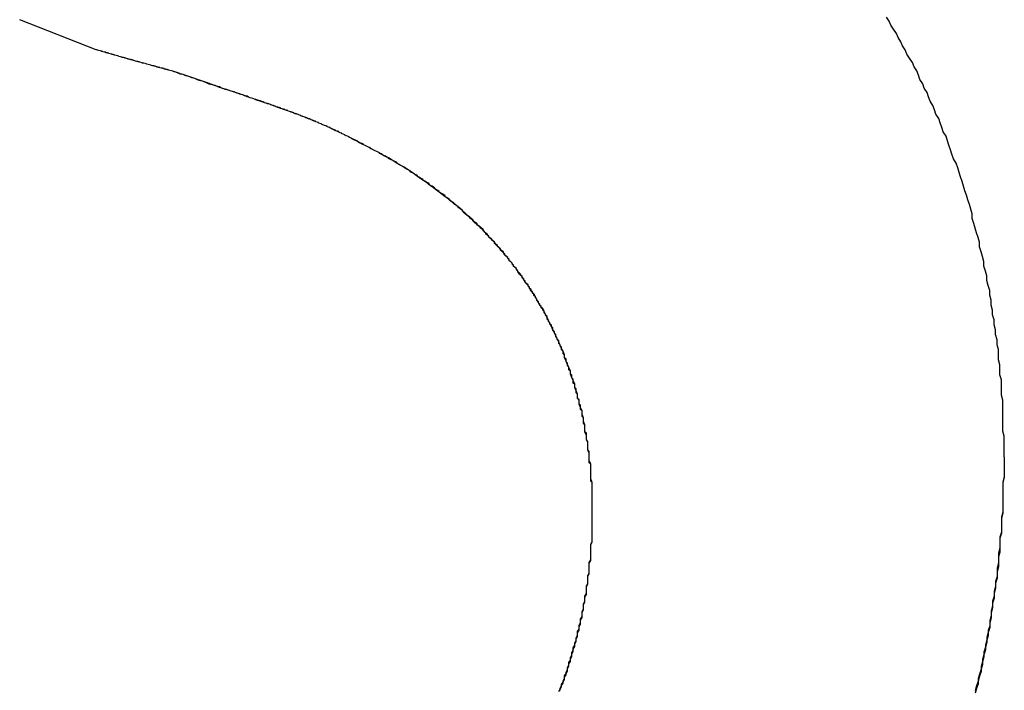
# Model space of a CAD drawing. Extents: x 1107 to 4046, y 937 to 3355.
# Tile 790 of 861: x 3061.65 to 3062.327, y 1749.826 to 1750.286. Entities that reach past the tile are written whole.
import ezdxf

# ---------------------------------------------------------------- set-up
doc = ezdxf.new("R2010")
doc.units = 0
doc.layers.add('KF_VIDA_L___C_LEFT', color=7, linetype='CONTINUOUS')

# ---------------------------------------------------------------- blocks, each defined once
blk = doc.blocks.new('KF_VIDA_L___C_LEFT')
at = {"layer": 'KF_VIDA_L___C_LEFT'}
blk.add_line((172.39928, 61.05241), (172.34681, 61.07299), dxfattribs=at)
blk.add_line((172.39928, 61.05241), (172.34681, 61.07299), dxfattribs=at)
for points in [[(173.023, 60.7726, 0), (173.023, 60.7762, 0), (173.023, 60.7797, 0), (173.023, 60.7833, 0), (173.023, 60.7869, 0), (173.022, 60.7904, 0), (173.022, 60.794, 0), (173.022, 60.7975, 0), (173.022, 60.8011, 0), (173.022, 60.8046, 0), (173.022, 60.8081, 0), (173.022, 60.8116, 0), (173.021, 60.8151, 0), (173.021, 60.8186, 0), (173.021, 60.8221, 0), (173.021, 60.8256, 0), (173.02, 60.8291, 0), (173.02, 60.8326, 0), (173.02, 60.836, 0), (173.019, 60.8395, 0), (173.019, 60.8429, 0), (173.019, 60.8464, 0), (173.018, 60.8498, 0), (173.018, 60.8532, 0), (173.017, 60.8567, 0), (173.017, 60.8601, 0), (173.016, 60.8635, 0), (173.016, 60.8669, 0), (173.015, 60.8703, 0), (173.015, 60.8736, 0), (173.014, 60.877, 0), (173.014, 60.8804, 0), (173.013, 60.8837, 0), (173.013, 60.8871, 0), (173.012, 60.8904, 0), (173.011, 60.8938, 0), (173.011, 60.8971, 0), (173.01, 60.9004, 0), (173.009, 60.9037, 0), (173.009, 60.907, 0), (173.008, 60.9103, 0), (173.007, 60.9136, 0), (173.006, 60.9169, 0), (173.006, 60.9201, 0), (173.005, 60.9234, 0), (173.004, 60.9267, 0), (173.003, 60.9299, 0), (173.002, 60.9331, 0), (173.001, 60.9364, 0), (173.001, 60.9396, 0), (173, 60.9428, 0), (172.999, 60.946, 0), (172.998, 60.9492, 0), (172.997, 60.9524, 0), (172.996, 60.9555, 0), (172.995, 60.9587, 0), (172.994, 60.9619, 0), (172.993, 60.965, 0), (172.992, 60.9681, 0), (172.991, 60.9713, 0), (172.99, 60.9744, 0), (172.988, 60.9775, 0), (172.987, 60.9806, 0), (172.986, 60.9837, 0), (172.985, 60.9868, 0), (172.984, 60.9899, 0), (172.983, 60.9929, 0), (172.981, 60.996, 0), (172.98, 60.999, 0), (172.979, 61.0021, 0), (172.978, 61.0051, 0), (172.976, 61.0081, 0), (172.975, 61.0111, 0), (172.974, 61.0141, 0), (172.972, 61.0171, 0), (172.971, 61.0201, 0), (172.97, 61.0231, 0), (172.968, 61.026, 0), (172.967, 61.029, 0), (172.965, 61.0319, 0), (172.964, 61.0348, 0), (172.963, 61.0378, 0), (172.961, 61.0407, 0), (172.96, 61.0436, 0), (172.958, 61.0465, 0), (172.956, 61.0494, 0), (172.955, 61.0522, 0), (172.953, 61.0551, 0), (172.952, 61.0579, 0), (172.95, 61.0608, 0), (172.949, 61.0636, 0), (172.947, 61.0664, 0), (172.945, 61.0692, 0), (172.944, 61.072, 0), (172.942, 61.0748, 0)], [(173.023, 60.7726, 0), (173.023, 60.7762, 0), (173.023, 60.7797, 0), (173.023, 60.7833, 0), (173.023, 60.7869, 0), (173.022, 60.7904, 0), (173.022, 60.794, 0), (173.022, 60.7975, 0), (173.022, 60.8011, 0), (173.022, 60.8046, 0), (173.022, 60.8081, 0), (173.022, 60.8116, 0), (173.021, 60.8151, 0), (173.021, 60.8186, 0), (173.021, 60.8221, 0), (173.021, 60.8256, 0), (173.02, 60.8291, 0), (173.02, 60.8326, 0), (173.02, 60.836, 0), (173.019, 60.8395, 0), (173.019, 60.8429, 0), (173.019, 60.8464, 0), (173.018, 60.8498, 0), (173.018, 60.8532, 0), (173.017, 60.8567, 0), (173.017, 60.8601, 0), (173.016, 60.8635, 0), (173.016, 60.8669, 0), (173.015, 60.8703, 0), (173.015, 60.8736, 0), (173.014, 60.877, 0), (173.014, 60.8804, 0), (173.013, 60.8837, 0), (173.013, 60.8871, 0), (173.012, 60.8904, 0), (173.011, 60.8938, 0), (173.011, 60.8971, 0), (173.01, 60.9004, 0), (173.009, 60.9037, 0), (173.009, 60.907, 0), (173.008, 60.9103, 0), (173.007, 60.9136, 0), (173.006, 60.9169, 0), (173.006, 60.9201, 0), (173.005, 60.9234, 0), (173.004, 60.9267, 0), (173.003, 60.9299, 0), (173.002, 60.9331, 0), (173.001, 60.9364, 0), (173.001, 60.9396, 0), (173, 60.9428, 0), (172.999, 60.946, 0), (172.998, 60.9492, 0), (172.997, 60.9524, 0), (172.996, 60.9555, 0), (172.995, 60.9587, 0), (172.994, 60.9619, 0), (172.993, 60.965, 0), (172.992, 60.9681, 0), (172.991, 60.9713, 0), (172.99, 60.9744, 0), (172.988, 60.9775, 0), (172.987, 60.9806, 0), (172.986, 60.9837, 0), (172.985, 60.9868, 0), (172.984, 60.9899, 0), (172.983, 60.9929, 0), (172.981, 60.996, 0), (172.98, 60.999, 0), (172.979, 61.0021, 0), (172.978, 61.0051, 0), (172.976, 61.0081, 0), (172.975, 61.0111, 0), (172.974, 61.0141, 0), (172.972, 61.0171, 0), (172.971, 61.0201, 0), (172.97, 61.0231, 0), (172.968, 61.026, 0), (172.967, 61.029, 0), (172.965, 61.0319, 0), (172.964, 61.0348, 0), (172.963, 61.0378, 0), (172.961, 61.0407, 0), (172.96, 61.0436, 0), (172.958, 61.0465, 0), (172.956, 61.0493, 0), (172.955, 61.0522, 0), (172.953, 61.0551, 0), (172.952, 61.0579, 0), (172.95, 61.0608, 0), (172.949, 61.0636, 0), (172.947, 61.0664, 0), (172.945, 61.0692, 0), (172.944, 61.072, 0), (172.942, 61.0748, 0)], [(172.452, 61.0377, 0), (172.451, 61.0378, 0), (172.451, 61.0379, 0), (172.45, 61.0381, 0), (172.45, 61.0382, 0), (172.449, 61.0383, 0), (172.449, 61.0385, 0), (172.448, 61.0386, 0), (172.448, 61.0387, 0), (172.447, 61.0389, 0), (172.447, 61.039, 0), (172.446, 61.0391, 0), (172.446, 61.0393, 0), (172.445, 61.0394, 0), (172.445, 61.0396, 0), (172.444, 61.0397, 0), (172.444, 61.0398, 0), (172.443, 61.04, 0), (172.443, 61.0401, 0), (172.442, 61.0403, 0), (172.442, 61.0404, 0), (172.441, 61.0406, 0), (172.441, 61.0407, 0), (172.44, 61.0408, 0), (172.44, 61.041, 0), (172.439, 61.0411, 0), (172.438, 61.0413, 0), (172.438, 61.0414, 0), (172.437, 61.0416, 0), (172.437, 61.0417, 0), (172.436, 61.0419, 0), (172.436, 61.042, 0), (172.435, 61.0422, 0), (172.435, 61.0423, 0), (172.434, 61.0425, 0), (172.434, 61.0426, 0), (172.433, 61.0428, 0), (172.433, 61.0429, 0), (172.432, 61.0431, 0), (172.431, 61.0432, 0), (172.431, 61.0434, 0), (172.43, 61.0435, 0), (172.43, 61.0437, 0), (172.429, 61.0438, 0), (172.429, 61.044, 0), (172.428, 61.0441, 0), (172.428, 61.0443, 0), (172.427, 61.0444, 0), (172.426, 61.0446, 0), (172.426, 61.0447, 0), (172.425, 61.0449, 0), (172.425, 61.0451, 0), (172.424, 61.0452, 0), (172.424, 61.0454, 0), (172.423, 61.0455, 0), (172.423, 61.0457, 0), (172.422, 61.0458, 0), (172.421, 61.046, 0), (172.421, 61.0462, 0), (172.42, 61.0463, 0), (172.42, 61.0465, 0), (172.419, 61.0466, 0), (172.419, 61.0468, 0), (172.418, 61.047, 0), (172.417, 61.0471, 0), (172.417, 61.0473, 0), (172.416, 61.0475, 0), (172.416, 61.0476, 0), (172.415, 61.0478, 0), (172.415, 61.048, 0), (172.414, 61.0481, 0), (172.413, 61.0483, 0), (172.413, 61.0485, 0), (172.412, 61.0486, 0), (172.412, 61.0488, 0), (172.411, 61.049, 0), (172.411, 61.0491, 0), (172.41, 61.0493, 0), (172.409, 61.0495, 0), (172.409, 61.0496, 0), (172.408, 61.0498, 0), (172.408, 61.05, 0), (172.407, 61.0501, 0), (172.406, 61.0503, 0), (172.406, 61.0505, 0), (172.405, 61.0507, 0), (172.405, 61.0508, 0), (172.404, 61.051, 0), (172.403, 61.0512, 0), (172.403, 61.0514, 0), (172.402, 61.0515, 0), (172.402, 61.0517, 0), (172.401, 61.0519, 0), (172.4, 61.0521, 0), (172.4, 61.0522, 0), (172.399, 61.0524, 0)], [(172.452, 61.0377, 0), (172.451, 61.0378, 0), (172.451, 61.0379, 0), (172.45, 61.0381, 0), (172.45, 61.0382, 0), (172.449, 61.0384, 0), (172.449, 61.0385, 0), (172.448, 61.0386, 0), (172.448, 61.0388, 0), (172.447, 61.0389, 0), (172.447, 61.0391, 0), (172.446, 61.0392, 0), (172.446, 61.0394, 0), (172.445, 61.0395, 0), (172.444, 61.0396, 0), (172.444, 61.0398, 0), (172.443, 61.0399, 0), (172.443, 61.0401, 0), (172.442, 61.0402, 0), (172.442, 61.0404, 0), (172.441, 61.0405, 0), (172.441, 61.0407, 0), (172.44, 61.0408, 0), (172.44, 61.041, 0), (172.439, 61.0411, 0), (172.439, 61.0413, 0), (172.438, 61.0414, 0), (172.437, 61.0416, 0), (172.437, 61.0417, 0), (172.436, 61.0419, 0), (172.436, 61.042, 0), (172.435, 61.0422, 0), (172.435, 61.0423, 0), (172.434, 61.0425, 0), (172.434, 61.0426, 0), (172.433, 61.0428, 0), (172.433, 61.0429, 0), (172.432, 61.0431, 0), (172.431, 61.0432, 0), (172.431, 61.0434, 0), (172.43, 61.0435, 0), (172.43, 61.0437, 0), (172.429, 61.0438, 0), (172.429, 61.044, 0), (172.428, 61.0441, 0), (172.428, 61.0443, 0), (172.427, 61.0444, 0), (172.426, 61.0446, 0), (172.426, 61.0448, 0), (172.425, 61.0449, 0), (172.425, 61.0451, 0), (172.424, 61.0452, 0), (172.424, 61.0454, 0), (172.423, 61.0455, 0), (172.423, 61.0457, 0), (172.422, 61.0458, 0), (172.421, 61.046, 0), (172.421, 61.0462, 0), (172.42, 61.0463, 0), (172.42, 61.0465, 0), (172.419, 61.0466, 0), (172.419, 61.0468, 0), (172.418, 61.047, 0), (172.418, 61.0471, 0), (172.417, 61.0473, 0), (172.416, 61.0474, 0), (172.416, 61.0476, 0), (172.415, 61.0478, 0), (172.415, 61.0479, 0), (172.414, 61.0481, 0), (172.414, 61.0482, 0), (172.413, 61.0484, 0), (172.412, 61.0486, 0), (172.412, 61.0487, 0), (172.411, 61.0489, 0), (172.411, 61.0491, 0), (172.41, 61.0492, 0), (172.41, 61.0494, 0), (172.409, 61.0496, 0), (172.408, 61.0497, 0), (172.408, 61.0499, 0), (172.407, 61.0501, 0), (172.407, 61.0502, 0), (172.406, 61.0504, 0), (172.406, 61.0506, 0), (172.405, 61.0507, 0), (172.404, 61.0509, 0), (172.404, 61.0511, 0), (172.403, 61.0512, 0), (172.403, 61.0514, 0), (172.402, 61.0516, 0), (172.402, 61.0517, 0), (172.401, 61.0519, 0), (172.4, 61.0521, 0), (172.4, 61.0522, 0), (172.399, 61.0524, 0)], [(172.586, 60.9857, 0), (172.585, 60.9862, 0), (172.584, 60.9866, 0), (172.583, 60.9871, 0), (172.583, 60.9875, 0), (172.582, 60.9879, 0), (172.581, 60.9883, 0), (172.58, 60.9887, 0), (172.579, 60.9892, 0), (172.579, 60.9896, 0), (172.578, 60.99, 0), (172.577, 60.9904, 0), (172.576, 60.9907, 0), (172.575, 60.9911, 0), (172.575, 60.9915, 0), (172.574, 60.9919, 0), (172.573, 60.9923, 0), (172.573, 60.9926, 0), (172.572, 60.993, 0), (172.571, 60.9933, 0), (172.57, 60.9937, 0), (172.57, 60.994, 0), (172.569, 60.9944, 0), (172.568, 60.9947, 0), (172.568, 60.9951, 0), (172.567, 60.9954, 0), (172.566, 60.9957, 0), (172.566, 60.9961, 0), (172.565, 60.9964, 0), (172.564, 60.9967, 0), (172.563, 60.997, 0), (172.563, 60.9973, 0), (172.562, 60.9977, 0), (172.561, 60.998, 0), (172.561, 60.9983, 0), (172.56, 60.9986, 0), (172.56, 60.9989, 0), (172.559, 60.9992, 0), (172.558, 60.9995, 0), (172.558, 60.9998, 0), (172.557, 61.0001, 0), (172.556, 61.0003, 0), (172.556, 61.0006, 0), (172.555, 61.0009, 0), (172.554, 61.0012, 0), (172.554, 61.0015, 0), (172.553, 61.0017, 0), (172.552, 61.002, 0), (172.552, 61.0023, 0), (172.551, 61.0026, 0), (172.55, 61.0028, 0), (172.55, 61.0031, 0), (172.549, 61.0034, 0), (172.549, 61.0036, 0), (172.548, 61.0039, 0), (172.547, 61.0042, 0), (172.547, 61.0044, 0), (172.546, 61.0047, 0), (172.545, 61.0049, 0), (172.545, 61.0052, 0), (172.544, 61.0055, 0), (172.543, 61.0057, 0), (172.543, 61.006, 0), (172.542, 61.0062, 0), (172.541, 61.0065, 0), (172.541, 61.0067, 0), (172.54, 61.007, 0), (172.54, 61.0073, 0), (172.539, 61.0075, 0), (172.538, 61.0078, 0), (172.538, 61.008, 0), (172.537, 61.0083, 0), (172.536, 61.0085, 0), (172.535, 61.0088, 0), (172.535, 61.009, 0), (172.534, 61.0093, 0), (172.533, 61.0095, 0), (172.533, 61.0098, 0), (172.532, 61.01, 0), (172.531, 61.0103, 0), (172.531, 61.0106, 0), (172.53, 61.0108, 0), (172.529, 61.0111, 0), (172.529, 61.0113, 0), (172.528, 61.0116, 0), (172.527, 61.0118, 0), (172.526, 61.0121, 0), (172.526, 61.0124, 0), (172.525, 61.0126, 0), (172.524, 61.0129, 0), (172.523, 61.0132, 0), (172.523, 61.0134, 0), (172.522, 61.0137, 0), (172.521, 61.014, 0), (172.52, 61.0142, 0), (172.519, 61.0145, 0), (172.519, 61.0148, 0), (172.518, 61.0151, 0), (172.517, 61.0153, 0), (172.516, 61.0156, 0), (172.515, 61.0159, 0), (172.515, 61.0162, 0), (172.514, 61.0165, 0), (172.513, 61.0167, 0), (172.512, 61.017, 0), (172.511, 61.0173, 0), (172.51, 61.0176, 0), (172.51, 61.0179, 0), (172.509, 61.0182, 0), (172.508, 61.0185, 0), (172.507, 61.0188, 0), (172.506, 61.0191, 0), (172.505, 61.0194, 0), (172.504, 61.0197, 0), (172.503, 61.02, 0), (172.502, 61.0204, 0), (172.501, 61.0207, 0), (172.501, 61.021, 0), (172.5, 61.0213, 0), (172.499, 61.0216, 0), (172.498, 61.022, 0), (172.497, 61.0223, 0), (172.496, 61.0226, 0), (172.495, 61.023, 0), (172.494, 61.0233, 0), (172.493, 61.0237, 0), (172.492, 61.024, 0), (172.491, 61.0244, 0), (172.49, 61.0247, 0), (172.488, 61.0251, 0), (172.487, 61.0254, 0), (172.486, 61.0258, 0), (172.485, 61.0262, 0), (172.484, 61.0265, 0), (172.483, 61.0269, 0), (172.482, 61.0273, 0), (172.481, 61.0277, 0), (172.48, 61.0281, 0), (172.479, 61.0285, 0), (172.477, 61.0288, 0), (172.476, 61.0292, 0), (172.475, 61.0297, 0), (172.474, 61.0301, 0), (172.473, 61.0305, 0), (172.471, 61.0309, 0), (172.47, 61.0313, 0), (172.469, 61.0317, 0), (172.468, 61.0322, 0), (172.467, 61.0326, 0), (172.465, 61.033, 0), (172.464, 61.0335, 0), (172.463, 61.0339, 0), (172.461, 61.0344, 0), (172.46, 61.0348, 0), (172.459, 61.0353, 0), (172.457, 61.0357, 0), (172.456, 61.0362, 0), (172.455, 61.0367, 0), (172.453, 61.0372, 0), (172.452, 61.0377, 0)], [(172.586, 60.9857, 0), (172.585, 60.9862, 0), (172.584, 60.9867, 0), (172.583, 60.9871, 0), (172.582, 60.9876, 0), (172.581, 60.988, 0), (172.58, 60.9885, 0), (172.58, 60.9889, 0), (172.579, 60.9893, 0), (172.578, 60.9898, 0), (172.577, 60.9902, 0), (172.576, 60.9906, 0), (172.576, 60.991, 0), (172.575, 60.9914, 0), (172.574, 60.9918, 0), (172.573, 60.9921, 0), (172.573, 60.9925, 0), (172.572, 60.9929, 0), (172.571, 60.9932, 0), (172.57, 60.9936, 0), (172.57, 60.994, 0), (172.569, 60.9943, 0), (172.568, 60.9947, 0), (172.568, 60.995, 0), (172.567, 60.9953, 0), (172.566, 60.9957, 0), (172.566, 60.996, 0), (172.565, 60.9963, 0), (172.564, 60.9967, 0), (172.564, 60.997, 0), (172.563, 60.9973, 0), (172.562, 60.9976, 0), (172.562, 60.9979, 0), (172.561, 60.9982, 0), (172.56, 60.9985, 0), (172.56, 60.9988, 0), (172.559, 60.9991, 0), (172.558, 60.9994, 0), (172.558, 60.9997, 0), (172.557, 61, 0), (172.556, 61.0003, 0), (172.556, 61.0006, 0), (172.555, 61.0009, 0), (172.554, 61.0012, 0), (172.554, 61.0014, 0), (172.553, 61.0017, 0), (172.552, 61.002, 0), (172.552, 61.0023, 0), (172.551, 61.0026, 0), (172.55, 61.0029, 0), (172.55, 61.0032, 0), (172.549, 61.0034, 0), (172.548, 61.0037, 0), (172.548, 61.004, 0), (172.547, 61.0043, 0), (172.546, 61.0046, 0), (172.546, 61.0049, 0), (172.545, 61.0052, 0), (172.544, 61.0054, 0), (172.543, 61.0057, 0), (172.543, 61.006, 0), (172.542, 61.0063, 0), (172.541, 61.0066, 0), (172.54, 61.0069, 0), (172.54, 61.0072, 0), (172.539, 61.0075, 0), (172.538, 61.0078, 0), (172.537, 61.0081, 0), (172.536, 61.0084, 0), (172.535, 61.0088, 0), (172.535, 61.0091, 0), (172.534, 61.0094, 0), (172.533, 61.0097, 0), (172.532, 61.01, 0), (172.531, 61.0104, 0), (172.53, 61.0107, 0), (172.529, 61.011, 0), (172.528, 61.0114, 0), (172.527, 61.0117, 0), (172.526, 61.0121, 0), (172.525, 61.0124, 0), (172.524, 61.0128, 0), (172.523, 61.0132, 0), (172.522, 61.0135, 0), (172.521, 61.0139, 0), (172.52, 61.0143, 0), (172.519, 61.0147, 0), (172.518, 61.0151, 0), (172.517, 61.0155, 0), (172.515, 61.0159, 0), (172.514, 61.0163, 0), (172.513, 61.0167, 0), (172.512, 61.0172, 0), (172.511, 61.0176, 0), (172.509, 61.018, 0), (172.508, 61.0185, 0), (172.507, 61.0189, 0), (172.505, 61.0194, 0), (172.504, 61.0199, 0), (172.503, 61.0204, 0), (172.501, 61.0209, 0), (172.5, 61.0213, 0), (172.498, 61.0219, 0), (172.497, 61.0224, 0), (172.495, 61.0229, 0), (172.494, 61.0234, 0), (172.492, 61.024, 0), (172.49, 61.0245, 0), (172.489, 61.0251, 0), (172.487, 61.0256, 0), (172.485, 61.0262, 0), (172.484, 61.0268, 0), (172.482, 61.0274, 0), (172.48, 61.028, 0), (172.478, 61.0286, 0), (172.477, 61.0292, 0), (172.475, 61.0299, 0), (172.473, 61.0305, 0), (172.471, 61.0312, 0), (172.469, 61.0319, 0), (172.467, 61.0325, 0), (172.465, 61.0332, 0), (172.463, 61.0339, 0), (172.461, 61.0347, 0), (172.459, 61.0354, 0), (172.456, 61.0361, 0), (172.454, 61.0369, 0), (172.452, 61.0377, 0)], [(172.74, 60.7345, 0), (172.74, 60.7371, 0), (172.74, 60.7397, 0), (172.74, 60.7423, 0), (172.74, 60.7449, 0), (172.74, 60.7475, 0), (172.74, 60.75, 0), (172.74, 60.7526, 0), (172.74, 60.7551, 0), (172.739, 60.7577, 0), (172.739, 60.7602, 0), (172.739, 60.7627, 0), (172.739, 60.7652, 0), (172.739, 60.7677, 0), (172.738, 60.7702, 0), (172.738, 60.7727, 0), (172.738, 60.7752, 0), (172.737, 60.7777, 0), (172.737, 60.7801, 0), (172.737, 60.7826, 0), (172.736, 60.785, 0), (172.736, 60.7875, 0), (172.735, 60.7899, 0), (172.735, 60.7923, 0), (172.735, 60.7947, 0), (172.734, 60.7971, 0), (172.734, 60.7995, 0), (172.733, 60.8018, 0), (172.733, 60.8042, 0), (172.732, 60.8066, 0), (172.731, 60.8089, 0), (172.731, 60.8113, 0), (172.73, 60.8136, 0), (172.73, 60.8159, 0), (172.729, 60.8182, 0), (172.728, 60.8205, 0), (172.728, 60.8228, 0), (172.727, 60.8251, 0), (172.726, 60.8273, 0), (172.725, 60.8296, 0), (172.725, 60.8318, 0), (172.724, 60.8341, 0), (172.723, 60.8363, 0), (172.722, 60.8385, 0), (172.721, 60.8407, 0), (172.721, 60.8429, 0), (172.72, 60.8451, 0), (172.719, 60.8473, 0), (172.718, 60.8495, 0), (172.717, 60.8516, 0), (172.716, 60.8538, 0), (172.715, 60.8559, 0), (172.714, 60.858, 0), (172.713, 60.8601, 0), (172.712, 60.8622, 0), (172.711, 60.8643, 0), (172.71, 60.8664, 0), (172.709, 60.8685, 0), (172.708, 60.8705, 0), (172.707, 60.8726, 0), (172.706, 60.8746, 0), (172.704, 60.8767, 0), (172.703, 60.8787, 0), (172.702, 60.8807, 0), (172.701, 60.8827, 0), (172.7, 60.8847, 0), (172.698, 60.8866, 0), (172.697, 60.8886, 0), (172.696, 60.8905, 0), (172.694, 60.8925, 0), (172.693, 60.8944, 0), (172.692, 60.8963, 0), (172.69, 60.8982, 0), (172.689, 60.9001, 0), (172.688, 60.902, 0), (172.686, 60.9039, 0), (172.685, 60.9057, 0), (172.683, 60.9076, 0), (172.682, 60.9094, 0), (172.68, 60.9112, 0), (172.679, 60.913, 0), (172.677, 60.9148, 0), (172.676, 60.9166, 0), (172.674, 60.9184, 0), (172.673, 60.9202, 0), (172.671, 60.9219, 0), (172.669, 60.9237, 0), (172.668, 60.9254, 0), (172.666, 60.9271, 0), (172.665, 60.9288, 0), (172.663, 60.9305, 0), (172.661, 60.9322, 0), (172.659, 60.9339, 0), (172.658, 60.9355, 0), (172.656, 60.9372, 0), (172.654, 60.9388, 0), (172.652, 60.9404, 0), (172.651, 60.942, 0), (172.649, 60.9436, 0), (172.647, 60.9452, 0), (172.645, 60.9468, 0), (172.643, 60.9484, 0), (172.641, 60.9499, 0), (172.639, 60.9514, 0), (172.637, 60.953, 0), (172.635, 60.9545, 0), (172.633, 60.956, 0), (172.631, 60.9575, 0), (172.629, 60.9589, 0), (172.627, 60.9604, 0), (172.625, 60.9618, 0), (172.623, 60.9633, 0), (172.621, 60.9647, 0), (172.619, 60.9661, 0), (172.617, 60.9675, 0), (172.615, 60.9689, 0), (172.613, 60.9703, 0), (172.611, 60.9716, 0), (172.608, 60.973, 0), (172.606, 60.9743, 0), (172.604, 60.9756, 0), (172.602, 60.9769, 0), (172.6, 60.9782, 0), (172.597, 60.9795, 0), (172.595, 60.9808, 0), (172.593, 60.982, 0), (172.59, 60.9833, 0), (172.588, 60.9845, 0), (172.586, 60.9857, 0)], [(172.74, 60.7345, 0), (172.74, 60.7355, 0), (172.74, 60.7365, 0), (172.74, 60.7375, 0), (172.74, 60.7384, 0), (172.74, 60.7394, 0), (172.74, 60.7404, 0), (172.74, 60.7414, 0), (172.74, 60.7424, 0), (172.74, 60.7433, 0), (172.74, 60.7443, 0), (172.74, 60.7453, 0), (172.74, 60.7463, 0), (172.74, 60.7473, 0), (172.74, 60.7482, 0), (172.74, 60.7492, 0), (172.74, 60.7502, 0), (172.74, 60.7512, 0), (172.74, 60.7521, 0), (172.74, 60.7531, 0), (172.74, 60.7541, 0), (172.74, 60.7551, 0), (172.739, 60.7561, 0), (172.739, 60.757, 0), (172.739, 60.758, 0), (172.739, 60.759, 0), (172.739, 60.76, 0), (172.739, 60.7609, 0), (172.739, 60.7619, 0), (172.739, 60.7629, 0), (172.739, 60.7639, 0), (172.739, 60.7648, 0), (172.739, 60.7658, 0), (172.739, 60.7668, 0), (172.739, 60.7678, 0), (172.738, 60.7687, 0), (172.738, 60.7697, 0), (172.738, 60.7707, 0), (172.738, 60.7716, 0), (172.738, 60.7726, 0), (172.738, 60.7736, 0), (172.738, 60.7745, 0), (172.738, 60.7755, 0), (172.738, 60.7765, 0), (172.737, 60.7775, 0), (172.737, 60.7784, 0), (172.737, 60.7794, 0), (172.737, 60.7804, 0), (172.737, 60.7813, 0), (172.737, 60.7823, 0), (172.737, 60.7833, 0), (172.736, 60.7842, 0), (172.736, 60.7852, 0), (172.736, 60.7862, 0), (172.736, 60.7871, 0), (172.736, 60.7881, 0), (172.736, 60.789, 0), (172.735, 60.79, 0), (172.735, 60.791, 0), (172.735, 60.7919, 0), (172.735, 60.7929, 0), (172.735, 60.7939, 0), (172.735, 60.7948, 0), (172.734, 60.7958, 0), (172.734, 60.7967, 0), (172.734, 60.7977, 0), (172.734, 60.7986, 0), (172.734, 60.7996, 0), (172.733, 60.8006, 0), (172.733, 60.8015, 0), (172.733, 60.8025, 0), (172.733, 60.8034, 0), (172.733, 60.8044, 0), (172.732, 60.8053, 0), (172.732, 60.8063, 0), (172.732, 60.8072, 0), (172.732, 60.8082, 0), (172.731, 60.8091, 0), (172.731, 60.8101, 0), (172.731, 60.811, 0), (172.731, 60.812, 0), (172.73, 60.8129, 0), (172.73, 60.8139, 0), (172.73, 60.8148, 0), (172.73, 60.8158, 0), (172.729, 60.8167, 0), (172.729, 60.8177, 0), (172.729, 60.8186, 0), (172.729, 60.8196, 0), (172.728, 60.8205, 0), (172.728, 60.8214, 0), (172.728, 60.8224, 0), (172.727, 60.8233, 0), (172.727, 60.8242, 0), (172.727, 60.8252, 0), (172.727, 60.8261, 0), (172.726, 60.827, 0), (172.726, 60.828, 0), (172.726, 60.8289, 0), (172.725, 60.8298, 0), (172.725, 60.8307, 0), (172.725, 60.8316, 0), (172.724, 60.8326, 0), (172.724, 60.8335, 0), (172.724, 60.8344, 0), (172.723, 60.8353, 0), (172.723, 60.8362, 0), (172.723, 60.8372, 0), (172.722, 60.8381, 0), (172.722, 60.839, 0), (172.722, 60.8399, 0), (172.721, 60.8408, 0), (172.721, 60.8417, 0), (172.721, 60.8426, 0), (172.72, 60.8435, 0), (172.72, 60.8444, 0), (172.72, 60.8453, 0), (172.719, 60.8462, 0), (172.719, 60.8471, 0), (172.719, 60.848, 0), (172.718, 60.8489, 0), (172.718, 60.8498, 0), (172.717, 60.8507, 0), (172.717, 60.8516, 0), (172.717, 60.8525, 0), (172.716, 60.8534, 0), (172.716, 60.8543, 0), (172.715, 60.8551, 0), (172.715, 60.856, 0), (172.715, 60.8569, 0), (172.714, 60.8578, 0), (172.714, 60.8587, 0), (172.713, 60.8596, 0), (172.713, 60.8604, 0), (172.713, 60.8613, 0), (172.712, 60.8622, 0), (172.712, 60.8631, 0), (172.711, 60.8639, 0), (172.711, 60.8648, 0), (172.71, 60.8657, 0), (172.71, 60.8665, 0), (172.709, 60.8674, 0), (172.709, 60.8683, 0), (172.709, 60.8691, 0), (172.708, 60.87, 0), (172.708, 60.8708, 0), (172.707, 60.8717, 0), (172.707, 60.8726, 0), (172.706, 60.8734, 0), (172.706, 60.8743, 0), (172.705, 60.8751, 0), (172.705, 60.876, 0), (172.704, 60.8768, 0), (172.704, 60.8776, 0), (172.703, 60.8785, 0), (172.703, 60.8793, 0), (172.702, 60.8802, 0), (172.702, 60.881, 0), (172.701, 60.8819, 0), (172.701, 60.8827, 0), (172.7, 60.8835, 0), (172.7, 60.8844, 0), (172.699, 60.8852, 0), (172.699, 60.886, 0), (172.698, 60.8868, 0), (172.698, 60.8877, 0), (172.697, 60.8885, 0), (172.697, 60.8893, 0), (172.696, 60.8901, 0), (172.696, 60.8909, 0), (172.695, 60.8917, 0), (172.694, 60.8925, 0), (172.694, 60.8934, 0), (172.693, 60.8942, 0), (172.693, 60.895, 0), (172.692, 60.8958, 0), (172.692, 60.8966, 0), (172.691, 60.8973, 0), (172.691, 60.8981, 0), (172.69, 60.8989, 0), (172.689, 60.8997, 0), (172.689, 60.9005, 0), (172.688, 60.9013, 0), (172.688, 60.9021, 0), (172.687, 60.9028, 0), (172.686, 60.9036, 0), (172.686, 60.9044, 0), (172.685, 60.9052, 0), (172.685, 60.9059, 0), (172.684, 60.9067, 0), (172.683, 60.9075, 0), (172.683, 60.9082, 0), (172.682, 60.909, 0), (172.682, 60.9097, 0), (172.681, 60.9105, 0), (172.68, 60.9112, 0), (172.68, 60.912, 0), (172.679, 60.9127, 0), (172.679, 60.9135, 0), (172.678, 60.9142, 0), (172.677, 60.915, 0), (172.677, 60.9157, 0), (172.676, 60.9164, 0), (172.675, 60.9172, 0), (172.675, 60.9179, 0), (172.674, 60.9186, 0), (172.673, 60.9194, 0), (172.673, 60.9201, 0), (172.672, 60.9208, 0), (172.671, 60.9215, 0), (172.671, 60.9222, 0), (172.67, 60.923, 0), (172.669, 60.9237, 0), (172.669, 60.9244, 0), (172.668, 60.9251, 0), (172.667, 60.9258, 0), (172.667, 60.9265, 0), (172.666, 60.9272, 0), (172.665, 60.9279, 0), (172.665, 60.9286, 0), (172.664, 60.9293, 0), (172.663, 60.93, 0), (172.663, 60.9307, 0), (172.662, 60.9314, 0), (172.661, 60.932, 0), (172.661, 60.9327, 0), (172.66, 60.9334, 0), (172.659, 60.9341, 0), (172.658, 60.9348, 0), (172.658, 60.9354, 0), (172.657, 60.9361, 0), (172.656, 60.9368, 0), (172.656, 60.9374, 0), (172.655, 60.9381, 0), (172.654, 60.9388, 0), (172.653, 60.9394, 0), (172.653, 60.9401, 0), (172.652, 60.9407, 0), (172.651, 60.9414, 0), (172.651, 60.942, 0), (172.65, 60.9427, 0), (172.649, 60.9433, 0), (172.648, 60.944, 0), (172.648, 60.9446, 0), (172.647, 60.9452, 0), (172.646, 60.9459, 0), (172.645, 60.9465, 0), (172.645, 60.9471, 0), (172.644, 60.9477, 0), (172.643, 60.9484, 0), (172.642, 60.949, 0), (172.642, 60.9496, 0), (172.641, 60.9502, 0), (172.64, 60.9508, 0), (172.639, 60.9514, 0), (172.639, 60.9521, 0), (172.638, 60.9527, 0), (172.637, 60.9533, 0), (172.636, 60.9539, 0), (172.635, 60.9545, 0), (172.635, 60.9551, 0), (172.634, 60.9556, 0), (172.633, 60.9562, 0), (172.632, 60.9568, 0), (172.632, 60.9574, 0), (172.631, 60.958, 0), (172.63, 60.9586, 0), (172.629, 60.9591, 0), (172.628, 60.9597, 0), (172.628, 60.9603, 0), (172.627, 60.9609, 0), (172.626, 60.9614, 0), (172.625, 60.962, 0), (172.624, 60.9625, 0), (172.624, 60.9631, 0), (172.623, 60.9637, 0), (172.622, 60.9642, 0), (172.621, 60.9648, 0), (172.62, 60.9653, 0), (172.62, 60.9659, 0), (172.619, 60.9664, 0), (172.618, 60.9669, 0), (172.617, 60.9675, 0), (172.616, 60.968, 0), (172.615, 60.9685, 0), (172.615, 60.9691, 0), (172.614, 60.9696, 0), (172.613, 60.9701, 0), (172.612, 60.9707, 0), (172.611, 60.9712, 0), (172.611, 60.9717, 0), (172.61, 60.9722, 0), (172.609, 60.9727, 0), (172.608, 60.9732, 0), (172.607, 60.9738, 0), (172.606, 60.9743, 0), (172.606, 60.9748, 0), (172.605, 60.9753, 0), (172.604, 60.9758, 0), (172.603, 60.9763, 0), (172.602, 60.9768, 0), (172.601, 60.9773, 0), (172.6, 60.9777, 0), (172.6, 60.9782, 0), (172.599, 60.9787, 0), (172.598, 60.9792, 0), (172.597, 60.9797, 0), (172.596, 60.9802, 0), (172.595, 60.9806, 0), (172.594, 60.9811, 0), (172.594, 60.9816, 0), (172.593, 60.9821, 0), (172.592, 60.9825, 0), (172.591, 60.983, 0), (172.59, 60.9835, 0), (172.589, 60.9839, 0), (172.588, 60.9844, 0), (172.588, 60.9848, 0), (172.587, 60.9853, 0), (172.586, 60.9857, 0)], [(173.023, 60.7726, 0), (173.023, 60.7691, 0), (173.023, 60.7656, 0), (173.023, 60.7621, 0), (173.023, 60.7586, 0), (173.022, 60.7551, 0), (173.022, 60.7516, 0), (173.022, 60.7481, 0), (173.022, 60.7446, 0), (173.022, 60.7411, 0), (173.022, 60.7377, 0), (173.022, 60.7342, 0), (173.021, 60.7307, 0), (173.021, 60.7273, 0), (173.021, 60.7238, 0), (173.021, 60.7203, 0), (173.02, 60.7169, 0), (173.02, 60.7134, 0), (173.02, 60.71, 0), (173.019, 60.7066, 0), (173.019, 60.7031, 0), (173.019, 60.6997, 0), (173.018, 60.6963, 0), (173.018, 60.6928, 0), (173.018, 60.6894, 0), (173.017, 60.686, 0), (173.017, 60.6826, 0), (173.016, 60.6792, 0), (173.016, 60.6758, 0), (173.015, 60.6724, 0), (173.015, 60.669, 0), (173.014, 60.6656, 0), (173.014, 60.6622, 0), (173.013, 60.6589, 0), (173.013, 60.6555, 0), (173.012, 60.6521, 0), (173.011, 60.6488, 0), (173.011, 60.6454, 0), (173.01, 60.6421, 0), (173.009, 60.6387, 0), (173.009, 60.6354, 0), (173.008, 60.632, 0), (173.007, 60.6287, 0), (173.007, 60.6254, 0), (173.006, 60.6221, 0), (173.005, 60.6188, 0), (173.004, 60.6155, 0), (173.003, 60.6122, 0)], [(173.023, 60.7726, 0), (173.023, 60.7691, 0), (173.023, 60.7657, 0), (173.023, 60.7622, 0), (173.023, 60.7588, 0), (173.022, 60.7554, 0), (173.022, 60.7519, 0), (173.022, 60.7485, 0), (173.022, 60.745, 0), (173.022, 60.7416, 0), (173.022, 60.7382, 0), (173.022, 60.7348, 0), (173.021, 60.7313, 0), (173.021, 60.7279, 0), (173.021, 60.7245, 0), (173.021, 60.7211, 0), (173.02, 60.7177, 0), (173.02, 60.7143, 0), (173.02, 60.7109, 0), (173.02, 60.7074, 0), (173.019, 60.704, 0), (173.019, 60.7007, 0), (173.019, 60.6973, 0), (173.018, 60.6939, 0), (173.018, 60.6905, 0), (173.017, 60.6871, 0), (173.017, 60.6837, 0), (173.016, 60.6803, 0), (173.016, 60.677, 0), (173.015, 60.6736, 0), (173.015, 60.6702, 0), (173.014, 60.6669, 0), (173.014, 60.6635, 0), (173.013, 60.6602, 0), (173.013, 60.6568, 0), (173.012, 60.6535, 0), (173.012, 60.6502, 0), (173.011, 60.6468, 0), (173.01, 60.6435, 0), (173.01, 60.6402, 0), (173.009, 60.6368, 0), (173.008, 60.6335, 0), (173.008, 60.6302, 0), (173.007, 60.6269, 0), (173.006, 60.6236, 0), (173.005, 60.6203, 0), (173.005, 60.617, 0), (173.004, 60.6138, 0), (173.003, 60.6105, 0)], [(172.717, 60.6116, 0), (172.718, 60.6132, 0), (172.719, 60.6148, 0), (172.719, 60.6165, 0), (172.72, 60.6181, 0), (172.721, 60.6198, 0), (172.721, 60.6214, 0), (172.722, 60.6231, 0), (172.722, 60.6248, 0), (172.723, 60.6264, 0), (172.723, 60.6281, 0), (172.724, 60.6298, 0), (172.724, 60.6315, 0), (172.725, 60.6332, 0), (172.725, 60.6349, 0), (172.726, 60.6366, 0), (172.726, 60.6383, 0), (172.727, 60.64, 0), (172.727, 60.6417, 0), (172.728, 60.6434, 0), (172.728, 60.6451, 0), (172.729, 60.6468, 0), (172.729, 60.6485, 0), (172.73, 60.6502, 0), (172.73, 60.652, 0), (172.731, 60.6537, 0), (172.731, 60.6554, 0), (172.731, 60.6572, 0), (172.732, 60.6589, 0), (172.732, 60.6607, 0), (172.733, 60.6624, 0), (172.733, 60.6641, 0), (172.733, 60.6659, 0), (172.734, 60.6677, 0), (172.734, 60.6694, 0), (172.734, 60.6712, 0), (172.735, 60.6729, 0), (172.735, 60.6747, 0), (172.735, 60.6765, 0), (172.736, 60.6783, 0), (172.736, 60.68, 0), (172.736, 60.6818, 0), (172.736, 60.6836, 0), (172.737, 60.6854, 0), (172.737, 60.6872, 0), (172.737, 60.689, 0), (172.737, 60.6908, 0), (172.738, 60.6925, 0), (172.738, 60.6943, 0), (172.738, 60.6961, 0), (172.738, 60.698, 0), (172.738, 60.6998, 0), (172.739, 60.7016, 0), (172.739, 60.7034, 0), (172.739, 60.7052, 0), (172.739, 60.707, 0), (172.739, 60.7088, 0), (172.739, 60.7106, 0), (172.739, 60.7125, 0), (172.74, 60.7143, 0), (172.74, 60.7161, 0), (172.74, 60.718, 0), (172.74, 60.7198, 0), (172.74, 60.7216, 0), (172.74, 60.7235, 0), (172.74, 60.7253, 0), (172.74, 60.7271, 0), (172.74, 60.729, 0), (172.74, 60.7308, 0), (172.74, 60.7327, 0), (172.74, 60.7345, 0)], [(172.718, 60.6124, 0), (172.718, 60.614, 0), (172.719, 60.6157, 0), (172.72, 60.6173, 0), (172.72, 60.619, 0), (172.721, 60.6206, 0), (172.721, 60.6223, 0), (172.722, 60.624, 0), (172.723, 60.6256, 0), (172.723, 60.6273, 0), (172.724, 60.629, 0), (172.724, 60.6306, 0), (172.725, 60.6323, 0), (172.725, 60.634, 0), (172.726, 60.6357, 0), (172.726, 60.6374, 0), (172.727, 60.6391, 0), (172.727, 60.6408, 0), (172.728, 60.6425, 0), (172.728, 60.6442, 0), (172.729, 60.6459, 0), (172.729, 60.6476, 0), (172.73, 60.6493, 0), (172.73, 60.651, 0), (172.73, 60.6528, 0), (172.731, 60.6545, 0), (172.731, 60.6562, 0), (172.732, 60.6579, 0), (172.732, 60.6597, 0), (172.732, 60.6614, 0), (172.733, 60.6632, 0), (172.733, 60.6649, 0), (172.733, 60.6666, 0), (172.734, 60.6684, 0), (172.734, 60.6701, 0), (172.734, 60.6719, 0), (172.735, 60.6736, 0), (172.735, 60.6754, 0), (172.735, 60.6772, 0), (172.736, 60.6789, 0), (172.736, 60.6807, 0), (172.736, 60.6824, 0), (172.736, 60.6842, 0), (172.737, 60.686, 0), (172.737, 60.6878, 0), (172.737, 60.6895, 0), (172.737, 60.6913, 0), (172.738, 60.6931, 0), (172.738, 60.6949, 0), (172.738, 60.6967, 0), (172.738, 60.6984, 0), (172.738, 60.7002, 0), (172.739, 60.702, 0), (172.739, 60.7038, 0), (172.739, 60.7056, 0), (172.739, 60.7074, 0), (172.739, 60.7092, 0), (172.739, 60.711, 0), (172.739, 60.7128, 0), (172.74, 60.7146, 0), (172.74, 60.7164, 0), (172.74, 60.7182, 0), (172.74, 60.72, 0), (172.74, 60.7218, 0), (172.74, 60.7236, 0), (172.74, 60.7254, 0), (172.74, 60.7272, 0), (172.74, 60.7291, 0), (172.74, 60.7309, 0), (172.74, 60.7327, 0), (172.74, 60.7345, 0)]]:
    blk.add_polyline3d(points, dxfattribs=at)

msp = doc.modelspace()

# ---------------------------------------------------------------- block references
at = {"layer": 'KF_VIDA_L___C_LEFT'}
msp.add_blockref('KF_VIDA_L___C_LEFT', (2889.30355, 1689.21316), dxfattribs=at)

doc.saveas('drawing.dxf')
